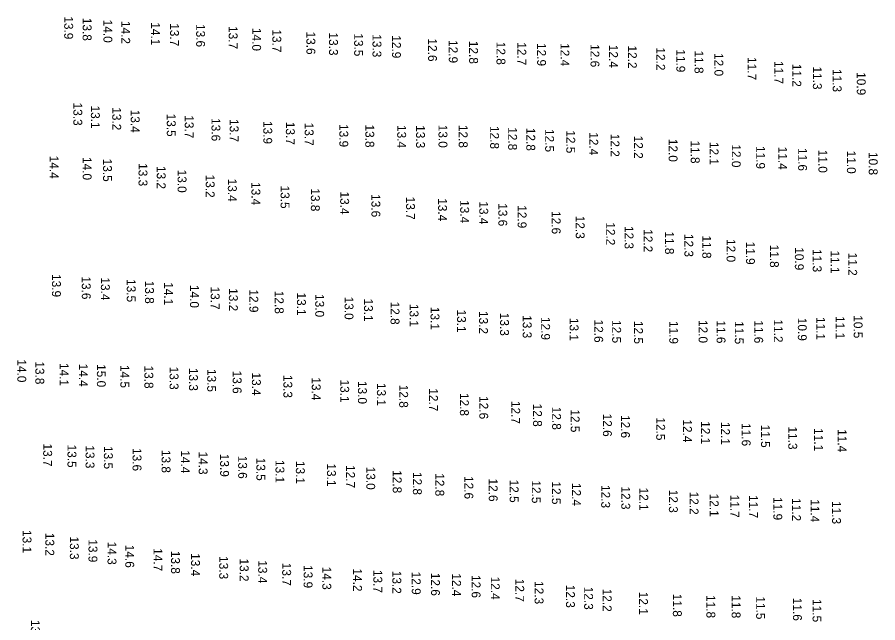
# Model space of a CAD drawing. Extents: x 988130 to 1132882, y 654656 to 841453.
# Drawn here: x 1109827.4 to 1110313, y 670819.4 to 671161.1 of the extents above; entities that cross this region are included whole.
import ezdxf

# ---------------------------------------------------------------- set-up
doc = ezdxf.new("R2010")
doc.units = 0
doc.layers.add('V-TOPO-SOUN', color=7, linetype='Continuous')

msp = doc.modelspace()

# ---------------------------------------------------------------- texts
at = {"layer": 'V-TOPO-SOUN'}
for s, p in [('13.9 ', (1109853.94, 671161.59)), ('13.8 ', (1109864.34, 671160.74)), ('14.0 ', (1109876.07, 671159.68)), ('14.2 ', (1109886.12, 671158.99)), ('14.1 ', (1109902.94, 671158.23)), ('13.7 ', (1109913.66, 671157.69)), ('13.6 ', (1109928.38, 671157.22)), ('13.7 ', (1109946.73, 671156.09)), ('14.0 ', (1109960.01, 671155.03)), ('13.7 ', (1109971.37, 671154.21)), ('13.6 ', (1109990.62, 671152.99)), ('13.3 ', (1110003.37, 671152.48)), ('13.5 ', (1110017.55, 671151.99)), ('13.3 ', (1110027.89, 671151.46)), ('12.9 ', (1110038.89, 671150.9)), ('12.6 ', (1110059.25, 671149.09)), ('12.9 ', (1110070.94, 671148.18)), ('12.8 ', (1110082.42, 671147.74)), ('12.8 ', (1110097.86, 671147.21)), ('12.7 ', (1110109.61, 671146.96)), ('12.9 ', (1110120.78, 671146.51)), ('12.4 ', (1110133.97, 671146.44)), ('12.6 ', (1110150.9, 671145.88)), ('12.4 ', (1110161.35, 671145.51)), ('12.2 ', (1110172, 671145.12)), ('12.2 ', (1110187.98, 671144.04)), ('11.9 ', (1110199.31, 671142.97)), ('11.8 ', (1110209.61, 671142.27)), ('12.0 ', (1110220.81, 671140.85)), ('11.7 ', (1110239.52, 671138.57)), ('11.7 ', (1110254.63, 671136.4)), ('11.2 ', (1110264.83, 671134.78)), ('11.3 ', (1110276.4, 671133.26)), ('11.3 ', (1110287.56, 671131.87)), ('10.9 ', (1110301.17, 671130.08)), ('13.3 ', (1109859.1, 671112.9)), ('13.1 ', (1109868.99, 671111.23)), ('13.2 ', (1109881.04, 671110.28)), ('13.4 ', (1109891.49, 671108.88)), ('13.5 ', (1109911.82, 671106.68)), ('13.7 ', (1109921.97, 671105.76)), ('13.6 ', (1109937.04, 671104.14)), ('13.7 ', (1109947.31, 671103.64)), ('13.9 ', (1109966.27, 671102.52)), ('13.7 ', (1109979.01, 671102.05)), ('13.7 ', (1109989.64, 671101.57)), ('13.9 ', (1110009.17, 671100.78)), ('13.8 ', (1110023.85, 671100.54)), ('13.4 ', (1110041.83, 671100.24)), ('13.3 ', (1110052.47, 671100.16)), ('13.0 ', (1110065.14, 671100.4)), ('12.8 ', (1110076.55, 671100.34)), ('12.8 ', (1110094.28, 671099.72)), ('12.8 ', (1110104.45, 671099)), ('12.8 ', (1110114.68, 671098.67)), ('12.5 ', (1110125.32, 671097.98)), ('12.5 ', (1110137.24, 671097.28)), ('12.4 ', (1110150.21, 671096.19)), ('12.2 ', (1110162.22, 671095.3)), ('12.2 ', (1110175.45, 671094.23)), ('12.0 ', (1110194.99, 671092.46)), ('11.8 ', (1110207.47, 671091.5)), ('12.1 ', (1110218.13, 671090.73)), ('12.0 ', (1110230.65, 671089.33)), ('11.9 ', (1110244.38, 671088.43)), ('11.4 ', (1110256.85, 671088.02)), ('11.6 ', (1110268.08, 671087.32)), ('11.0 ', (1110279.5, 671086.27)), ('11.0 ', (1110295.59, 671085.78)), ('10.8 ', (1110307.93, 671085)), ('14.4 ', (1109845.73, 671082.95)), ('14.0 ', (1109864.37, 671082.2)), ('13.5 ', (1109875.85, 671081.26)), ('13.3 ', (1109895.87, 671078.73)), ('13.2 ', (1109906.17, 671077.15)), ('13.0 ', (1109917.92, 671075.07)), ('13.2 ', (1109933.78, 671072.26)), ('13.4 ', (1109946.29, 671070)), ('13.4 ', (1109959.6, 671068.02)), ('13.5 ', (1109976.03, 671066.09)), ('13.8 ', (1109993.12, 671064.52)), ('13.4 ', (1110009.67, 671062.73)), ('13.6 ', (1110027.29, 671061.25)), ('13.7 ', (1110046.84, 671059.81)), ('13.4 ', (1110064.92, 671058.96)), ('13.4 ', (1110077.37, 671057.86)), ('13.4 ', (1110088.14, 671057.19)), ('13.6 ', (1110098.89, 671056.13)), ('12.9 ', (1110109.79, 671055.01)), ('12.6 ', (1110129.04, 671051.69)), ('12.3 ', (1110142.59, 671049.06)), ('12.2 ', (1110159.75, 671045.36)), ('12.3 ', (1110170.14, 671043.3)), ('12.2 ', (1110180.88, 671041.47)), ('11.8 ', (1110192.95, 671040.23)), ('12.3 ', (1110203.9, 671038.8)), ('11.8 ', (1110213.98, 671037.9)), ('12.0 ', (1110227.67, 671035.9)), ('11.9 ', (1110238.65, 671034.46)), ('11.8 ', (1110252.14, 671032.76)), ('10.9 ', (1110266.22, 671031.29)), ('11.3 ', (1110276.3, 671030.25)), ('11.1 ', (1110286.39, 671029.43)), ('11.2 ', (1110296.34, 671028.21)), ('13.9 ', (1109847.02, 671016.16)), ('13.6 ', (1109863.85, 671014.84)), ('13.4 ', (1109874.63, 671014.25)), ('13.5 ', (1109889.24, 671013.31)), ('13.8 ', (1109899.55, 671012.41)), ('14.1 ', (1109910.31, 671011.56)), ('14.0 ', (1109924.91, 671010.03)), ('13.7 ', (1109936.59, 671009.1)), ('13.2 ', (1109946.86, 671008.19)), ('12.9 ', (1109958.39, 671007.48)), ('12.8 ', (1109972.75, 671006.72)), ('13.1 ', (1109985.28, 671005.75)), ('13.0 ', (1109995.57, 671004.84)), ('13.0 ', (1110012.13, 671003.42)), ('13.1 ', (1110023.09, 671002.35)), ('12.8 ', (1110038.09, 671000.6)), ('13.1 ', (1110048.82, 670999.34)), ('13.1 ', (1110060.64, 670997.65)), ('13.1 ', (1110075.61, 670996.13)), ('13.2 ', (1110088.03, 670995.33)), ('13.3 ', (1110099.89, 670994.3)), ('13.3 ', (1110112.67, 670992.95)), ('12.9 ', (1110123.07, 670991.96)), ('13.1 ', (1110139.12, 670991.43)), ('10.9 ', (1110267.9, 670991.47)), ('11.1 ', (1110278.27, 670991.95)), ('11.1 ', (1110289.27, 670992.46)), ('10.5 ', (1110299.42, 670992.91)), ('12.6 ', (1110153.02, 670990.48)), ('12.5 ', (1110163.14, 670990.18)), ('12.5 ', (1110175.45, 670989.71)), ('11.9 ', (1110195.34, 670989.7)), ('12.0 ', (1110211.92, 670990.24)), ('11.6 ', (1110222.05, 670990.01)), ('11.5 ', (1110232.34, 670989.58)), ('11.6 ', (1110243.3, 670990.07)), ('11.2 ', (1110254.36, 670990.53)), ('14.0 ', (1109827.47, 670968.03)), ('13.8 ', (1109837.64, 670966.89)), ('14.1 ', (1109851.4, 670965.98)), ('14.4 ', (1109862.24, 670965.59)), ('15.0 ', (1109872.37, 670965.32)), ('14.5 ', (1109885.61, 670964.87)), ('13.8 ', (1109899.19, 670964.53)), ('13.3 ', (1109913.4, 670963.92)), ('13.3 ', (1109924.33, 670963.22)), ('13.5 ', (1109934.62, 670962.62)), ('13.6 ', (1109948.99, 670961.67)), ('13.4 ', (1109959.85, 670960.6)), ('13.3 ', (1109977.62, 670959.26)), ('13.4 ', (1109993.63, 670957.9)), ('13.1 ', (1110009.7, 670956.64)), ('13.0 ', (1110019.68, 670955.84)), ('13.1 ', (1110030.39, 670954.72)), ('12.8 ', (1110042.97, 670953.7)), ('12.7 ', (1110059.79, 670951.72)), ('12.8 ', (1110077.21, 670949.08)), ('12.6 ', (1110088.15, 670947.29)), ('12.7 ', (1110106.18, 670944.59)), ('12.8 ', (1110118.49, 670943.02)), ('12.8 ', (1110129.27, 670941.27)), ('12.5 ', (1110139.73, 670939.81)), ('12.6 ', (1110157.92, 670937.39)), ('12.6 ', (1110168.09, 670936.61)), ('12.5 ', (1110187.99, 670935.28)), ('12.4 ', (1110203.09, 670934.14)), ('12.1 ', (1110213.34, 670933.14)), ('12.1 ', (1110224.53, 670932.75)), ('11.6 ', (1110236.27, 670932.07)), ('11.5 ', (1110247.11, 670931.2)), ('11.3 ', (1110262.5, 670930.13)), ('11.1 ', (1110277.08, 670929.22)), ('11.4 ', (1110290.44, 670928.64)), ('13.7 ', (1109842.08, 670920.55)), ('13.5 ', (1109855.78, 670919.93)), ('13.3 ', (1109865.98, 670919.5)), ('13.5 ', (1109876.32, 670919.1)), ('13.6 ', (1109892.5, 670917.98)), ('13.8 ', (1109908.88, 670916.95)), ('14.4 ', (1109919.78, 670916.72)), ('14.3 ', (1109929.79, 670916.01)), ('13.9 ', (1109941.9, 670914.74)), ('13.6 ', (1109952.1, 670913.66)), ('13.5 ', (1109962.38, 670912.53)), ('13.1 ', (1109973.15, 670911.23)), ('13.1 ', (1109984.66, 670910.72)), ('13.1 ', (1110002.2, 670909.31)), ('12.7 ', (1110012.99, 670908.38)), ('13.0 ', (1110024.39, 670907.47)), ('12.8 ', (1110039.33, 670905.5)), ('12.8 ', (1110050.68, 670904.5)), ('12.8 ', (1110063.34, 670903.79)), ('12.6 ', (1110079.75, 670902.18)), ('12.6 ', (1110093.49, 670900.79)), ('12.5 ', (1110105.28, 670900.17)), ('12.5 ', (1110117.79, 670899.74)), ('12.5 ', (1110129.11, 670899.15)), ('12.4 ', (1110140.46, 670898.3)), ('12.3 ', (1110156.94, 670897.12)), ('12.3 ', (1110168.27, 670896.31)), ('12.1 ', (1110178.5, 670895.65)), ('12.3 ', (1110195.14, 670894.45)), ('12.2 ', (1110206.84, 670893.39)), ('12.1 ', (1110218.2, 670892.23)), ('11.7 ', (1110229.79, 670891.67)), ('11.7 ', (1110240.33, 670891.44)), ('11.9 ', (1110254.07, 670890.3)), ('11.2 ', (1110264.58, 670889.73)), ('11.4 ', (1110275.08, 670889.11)), ('11.3 ', (1110287.22, 670888.07)), ('13.1 ', (1109830.42, 670871.73)), ('13.2 ', (1109843.29, 670870.14)), ('13.3 ', (1109857.13, 670868.08)), ('13.9 ', (1109867.64, 670866.5)), ('14.3 ', (1109878.38, 670865.15)), ('14.6 ', (1109888.38, 670863.42)), ('14.7 ', (1109904.31, 670861.49)), ('13.8 ', (1109914.22, 670859.99)), ('13.4 ', (1109925.52, 670858.67)), ('13.3 ', (1109941.4, 670857)), ('13.2 ', (1109952.98, 670855.67)), ('13.4 ', (1109963.4, 670854.66)), ('13.7 ', (1109976.93, 670853.24)), ('13.9 ', (1109989.03, 670851.95)), ('14.3 ', (1109999.59, 670851.04)), ('14.2 ', (1110016.96, 670850.04)), ('13.7 ', (1110028.36, 670849.25)), ('13.2 ', (1110039.11, 670848.74)), ('12.9 ', (1110050.06, 670848.22)), ('12.6 ', (1110060.91, 670847.58)), ('12.4 ', (1110072.83, 670847.3)), ('12.6 ', (1110083.83, 670846.37)), ('12.4 ', (1110094.66, 670845.44)), ('12.7 ', (1110108.46, 670844.22)), ('12.3 ', (1110119.36, 670842.9)), ('12.3 ', (1110137.06, 670840.84)), ('12.3 ', (1110147.33, 670839.75)), ('12.2 ', (1110157.83, 670838.62)), ('12.1 ', (1110178.29, 670836.89)), ('11.8 ', (1110197.39, 670835.75)), ('11.8 ', (1110216.3, 670835.03)), ('11.8 ', (1110230.55, 670834.93)), ('11.5 ', (1110244.39, 670834.29)), ('11.6 ', (1110265.14, 670833.49)), ('11.5 ', (1110276.21, 670832.75)), ('13.6 ', (1109835.12, 670821.01))]:
    msp.add_text(s, height=5, rotation=270, dxfattribs=at).set_placement(p)

doc.saveas('drawing.dxf')
